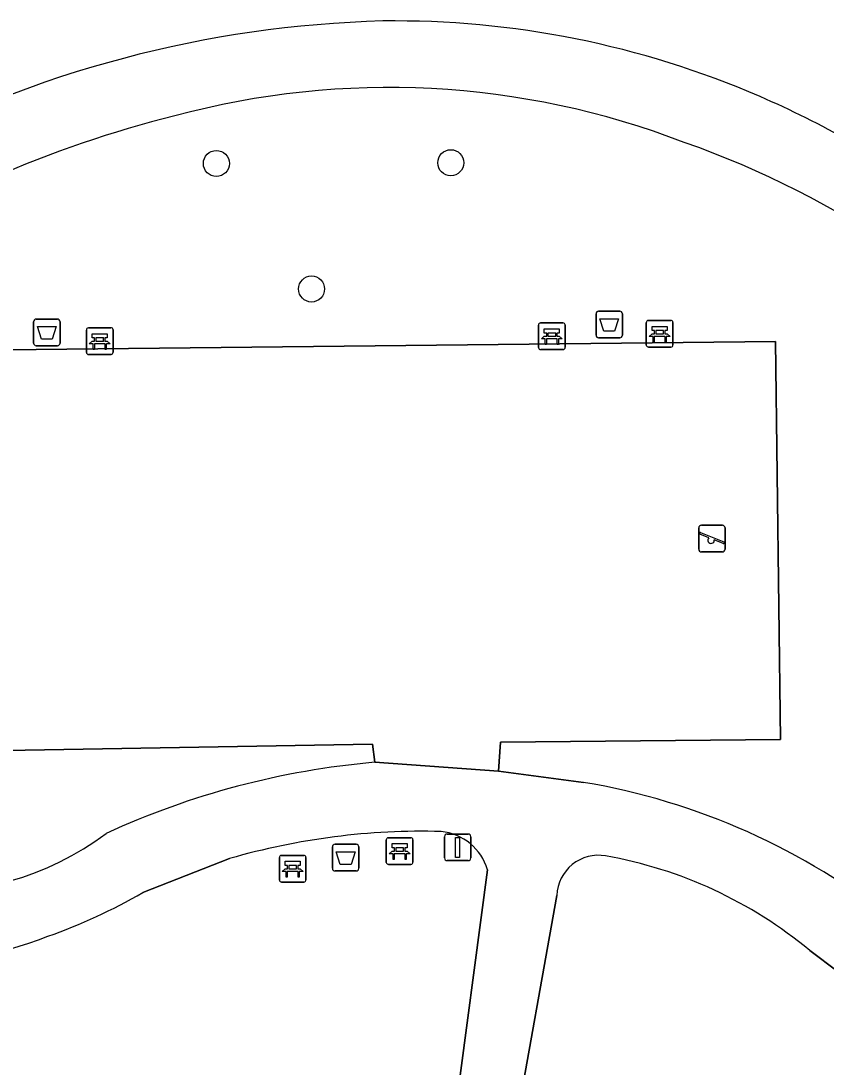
# Model space of a CAD drawing. Extents: x 157793 to 159380, y 380877 to 382313.
# Drawn here: x 159057.32 to 159087.55, y 381634.78 to 381674.05 of the extents above; entities that cross this region are included whole.
import ezdxf

# ---------------------------------------------------------------- set-up
doc = ezdxf.new("R2010")
doc.units = 0
for name, color, linetype in [('IMGEO_Afvalbak', 7, 'Continuous'), ('IMGEO_Bank', 7, 'Continuous'), ('IMGEO_Boom', 7, 'Continuous'), ('IMGEO_Groenvoorziening', 7, 'Continuous'), ('IMGEO_Lichtmast', 7, 'Continuous'), ('IMGEO_Speelvoorziening', 7, 'Continuous'), ('IMGEO_Terreindeel_gesloten', 7, 'Continuous'), ('IMGEO_Voetpad_gesloten', 7, 'Continuous')]:
    doc.layers.add(name, color=color, linetype=linetype)

msp = doc.modelspace()

# ---------------------------------------------------------------- linework, layer by layer
at = {"layer": 'IMGEO_Afvalbak'}
for p, q in [((159078.913, 381662.254), (159078.913, 381663.054)), ((159078.913, 381663.054), (159078.913, 381662.254)), ((159079.013, 381663.154), (159079.803, 381663.154)), ((159079.803, 381663.154), (159079.013, 381663.154)), ((159079.903, 381663.054), (159079.903, 381662.254)), ((159079.903, 381662.254), (159079.903, 381663.054)), ((159057.801, 381661.958), (159057.801, 381662.758)), ((159057.801, 381662.758), (159057.801, 381661.958)), ((159057.901, 381662.858), (159058.691, 381662.858)), ((159058.691, 381662.858), (159057.901, 381662.858)), ((159058.791, 381662.758), (159058.791, 381661.958)), ((159058.791, 381661.958), (159058.791, 381662.758)), ((159079.803, 381662.154), (159079.013, 381662.154)), ((159079.013, 381662.154), (159079.803, 381662.154)), ((159058.691, 381661.858), (159057.901, 381661.858)), ((159057.901, 381661.858), (159058.691, 381661.858)), ((159069.019, 381642.243), (159069.019, 381643.043)), ((159069.019, 381643.043), (159069.019, 381642.243)), ((159069.119, 381643.143), (159069.909, 381643.143)), ((159069.909, 381643.143), (159069.119, 381643.143)), ((159070.009, 381643.043), (159070.009, 381642.243)), ((159070.009, 381642.243), (159070.009, 381643.043)), ((159069.909, 381642.143), (159069.119, 381642.143)), ((159069.119, 381642.143), (159069.909, 381642.143))]:
    msp.add_line(p, q, dxfattribs=at)
for points in [[(159057.944, 381662.572), (159058.648, 381662.572), (159058.499, 381662.102), (159058.093, 381662.102), (159057.944, 381662.572)], [(159079.056, 381662.868), (159079.76, 381662.868), (159079.611, 381662.398), (159079.205, 381662.398), (159079.056, 381662.868)], [(159069.162, 381642.857), (159069.866, 381642.857), (159069.717, 381642.387), (159069.311, 381642.387), (159069.162, 381642.857)]]:
    msp.add_lwpolyline(points, dxfattribs=at)
for centre, start, end in [((159079.013, 381663.054), 90, 180), ((159079.013, 381663.054), 90, 180), ((159079.803, 381663.054), 0, 90), ((159079.803, 381663.054), 360, 90), ((159057.901, 381662.758), 90, 180), ((159057.901, 381662.758), 90, 180), ((159058.691, 381662.758), 0, 90), ((159058.691, 381662.758), 360, 90), ((159079.013, 381662.254), 180, 270), ((159079.013, 381662.254), 180, 270), ((159079.803, 381662.254), 270, 0), ((159079.803, 381662.254), 270, 0), ((159057.901, 381661.958), 180, 270), ((159057.901, 381661.958), 180, 270), ((159058.691, 381661.958), 270, 0), ((159058.691, 381661.958), 270, 0), ((159069.119, 381643.043), 90, 180), ((159069.119, 381643.043), 90, 180), ((159069.909, 381643.043), 0, 90), ((159069.909, 381643.043), 360, 90), ((159069.119, 381642.243), 180, 270), ((159069.119, 381642.243), 180, 270), ((159069.909, 381642.243), 270, 0), ((159069.909, 381642.243), 270, 0)]:
    msp.add_arc(centre, 0.1, start, end, dxfattribs=at)
at = {"layer": 'IMGEO_Bank'}
for p, q in [((159076.756, 381661.788), (159076.756, 381662.629)), ((159076.756, 381662.629), (159076.756, 381661.788)), ((159076.831, 381662.713), (159077.672, 381662.713)), ((159077.672, 381662.713), (159076.831, 381662.713)), ((159077.756, 381662.638), (159077.756, 381661.797)), ((159077.756, 381661.797), (159077.756, 381662.638)), ((159080.802, 381661.88), (159080.802, 381662.721)), ((159080.802, 381662.721), (159080.802, 381661.88)), ((159080.877, 381662.805), (159081.718, 381662.805)), ((159081.718, 381662.805), (159080.877, 381662.805)), ((159081.802, 381662.73), (159081.802, 381661.889)), ((159081.802, 381661.889), (159081.802, 381662.73)), ((159059.783, 381661.604), (159059.783, 381662.445)), ((159059.783, 381662.445), (159059.783, 381661.604)), ((159059.858, 381662.529), (159060.699, 381662.529)), ((159060.699, 381662.529), (159059.858, 381662.529)), ((159060.783, 381662.454), (159060.783, 381661.613)), ((159060.783, 381661.613), (159060.783, 381662.454)), ((159077.065, 381662.219), (159077.065, 381662.325)), ((159077.109, 381662.325), (159077.109, 381662.219)), ((159077.397, 381662.331), (159077.115, 381662.331)), ((159077.115, 381662.213), (159077.397, 381662.213)), ((159077.403, 381662.219), (159077.403, 381662.325)), ((159077.447, 381662.325), (159077.447, 381662.219)), ((159081.499, 381662.203), (159081.106, 381662.203)), ((159081.111, 381662.311), (159081.111, 381662.417)), ((159081.155, 381662.417), (159081.155, 381662.311)), ((159081.443, 381662.423), (159081.161, 381662.423)), ((159081.161, 381662.305), (159081.443, 381662.305)), ((159081.449, 381662.311), (159081.449, 381662.417)), ((159081.493, 381662.417), (159081.493, 381662.311)), ((159060.48, 381661.927), (159060.087, 381661.927)), ((159060.092, 381662.035), (159060.092, 381662.141)), ((159060.136, 381662.141), (159060.136, 381662.035)), ((159060.424, 381662.147), (159060.142, 381662.147)), ((159060.142, 381662.029), (159060.424, 381662.029)), ((159060.43, 381662.035), (159060.43, 381662.141)), ((159060.474, 381662.141), (159060.474, 381662.035)), ((159077.453, 381662.111), (159077.06, 381662.111)), ((159081.727, 381661.805), (159080.886, 381661.805)), ((159080.886, 381661.805), (159081.727, 381661.805)), ((159060.708, 381661.529), (159059.867, 381661.529)), ((159059.867, 381661.529), (159060.708, 381661.529)), ((159077.681, 381661.713), (159076.84, 381661.713)), ((159076.84, 381661.713), (159077.681, 381661.713)), ((159071.041, 381642.467), (159071.041, 381643.308)), ((159071.041, 381643.308), (159071.041, 381642.467)), ((159071.116, 381643.392), (159071.957, 381643.392)), ((159071.957, 381643.392), (159071.116, 381643.392)), ((159072.041, 381643.317), (159072.041, 381642.476)), ((159072.041, 381642.476), (159072.041, 381643.317)), ((159071.35, 381642.898), (159071.35, 381643.004)), ((159071.394, 381643.004), (159071.394, 381642.898)), ((159071.682, 381643.01), (159071.4, 381643.01)), ((159071.688, 381642.898), (159071.688, 381643.004)), ((159071.732, 381643.004), (159071.732, 381642.898)), ((159067.025, 381641.804), (159067.025, 381642.645)), ((159067.025, 381642.645), (159067.025, 381641.804)), ((159067.1, 381642.729), (159067.941, 381642.729)), ((159067.941, 381642.729), (159067.1, 381642.729)), ((159068.025, 381642.654), (159068.025, 381641.813)), ((159068.025, 381641.813), (159068.025, 381642.654)), ((159071.738, 381642.79), (159071.345, 381642.79)), ((159071.4, 381642.892), (159071.682, 381642.892)), ((159067.722, 381642.127), (159067.329, 381642.127)), ((159067.334, 381642.235), (159067.334, 381642.341)), ((159067.378, 381642.341), (159067.378, 381642.235)), ((159067.666, 381642.347), (159067.384, 381642.347)), ((159067.384, 381642.229), (159067.666, 381642.229)), ((159067.672, 381642.235), (159067.672, 381642.341)), ((159067.716, 381642.341), (159067.716, 381642.235)), ((159071.966, 381642.392), (159071.125, 381642.392)), ((159071.125, 381642.392), (159071.966, 381642.392)), ((159067.95, 381641.729), (159067.109, 381641.729)), ((159067.109, 381641.729), (159067.95, 381641.729))]:
    msp.add_line(p, q, dxfattribs=at)
for points in [[(159081.105, 381662.423), (159081.019, 381662.423), (159081.019, 381662.584), (159081.582, 381662.584), (159081.582, 381662.423), (159081.499, 381662.423)], [(159060.086, 381662.147), (159060, 381662.147), (159060, 381662.308), (159060.563, 381662.308), (159060.563, 381662.147), (159060.48, 381662.147)], [(159077.003, 381662.111), (159076.861, 381662.111), (159076.973, 381662.213), (159077.059, 381662.213)], [(159077.059, 381662.331), (159076.973, 381662.331), (159076.973, 381662.492), (159077.536, 381662.492), (159077.536, 381662.331), (159077.453, 381662.331)], [(159077.453, 381662.213), (159077.536, 381662.213), (159077.648, 381662.111), (159077.509, 381662.111)], [(159081.049, 381662.203), (159080.907, 381662.203), (159081.019, 381662.305), (159081.105, 381662.305)], [(159081.099, 381662.196), (159081.099, 381661.989), (159081.056, 381661.989), (159081.056, 381662.196)], [(159081.499, 381662.305), (159081.582, 381662.305), (159081.694, 381662.203), (159081.555, 381662.203)], [(159081.549, 381662.196), (159081.549, 381661.989), (159081.505, 381661.989), (159081.505, 381662.196)], [(159060.03, 381661.927), (159059.888, 381661.927), (159060, 381662.029), (159060.086, 381662.029)], [(159060.08, 381661.92), (159060.08, 381661.713), (159060.037, 381661.713), (159060.037, 381661.92)], [(159060.48, 381662.029), (159060.563, 381662.029), (159060.675, 381661.927), (159060.536, 381661.927)], [(159060.53, 381661.92), (159060.53, 381661.713), (159060.486, 381661.713), (159060.486, 381661.92)], [(159077.053, 381662.104), (159077.053, 381661.897), (159077.01, 381661.897), (159077.01, 381662.104)], [(159077.503, 381662.104), (159077.503, 381661.897), (159077.459, 381661.897), (159077.459, 381662.104)], [(159071.344, 381643.01), (159071.258, 381643.01), (159071.258, 381643.171), (159071.821, 381643.171), (159071.821, 381643.01), (159071.738, 381643.01)], [(159071.288, 381642.79), (159071.146, 381642.79), (159071.258, 381642.892), (159071.344, 381642.892)], [(159071.338, 381642.783), (159071.338, 381642.576), (159071.295, 381642.576), (159071.295, 381642.783)], [(159071.738, 381642.892), (159071.821, 381642.892), (159071.933, 381642.79), (159071.794, 381642.79)], [(159071.788, 381642.783), (159071.788, 381642.576), (159071.744, 381642.576), (159071.744, 381642.783)], [(159067.272, 381642.127), (159067.13, 381642.127), (159067.242, 381642.229), (159067.328, 381642.229)], [(159067.328, 381642.347), (159067.242, 381642.347), (159067.242, 381642.508), (159067.805, 381642.508), (159067.805, 381642.347), (159067.722, 381642.347)], [(159067.722, 381642.229), (159067.805, 381642.229), (159067.917, 381642.127), (159067.778, 381642.127)], [(159067.322, 381642.12), (159067.322, 381641.913), (159067.279, 381641.913), (159067.279, 381642.12)], [(159067.772, 381642.12), (159067.772, 381641.913), (159067.728, 381641.913), (159067.728, 381642.12)]]:
    msp.add_lwpolyline(points, dxfattribs=at)
for centre, radius, start, end in [((159076.834, 381662.635), 0.0779, 92.4484, 184.2845), ((159076.834, 381662.635), 0.0779, 92.4484, 184.2845), ((159077.678, 381662.635), 0.0779, 2.4484, 94.2845), ((159077.678, 381662.635), 0.0779, 2.4484, 94.2845), ((159080.88, 381662.727), 0.0779, 92.4484, 184.2845), ((159080.88, 381662.727), 0.0779, 92.4484, 184.2845), ((159081.724, 381662.727), 0.0779, 2.4484, 94.2845), ((159081.724, 381662.727), 0.0779, 2.4484, 94.2845), ((159059.861, 381662.451), 0.0779, 92.4484, 184.2845), ((159059.861, 381662.451), 0.0779, 92.4484, 184.2845), ((159060.705, 381662.451), 0.0779, 2.4484, 94.2845), ((159060.705, 381662.451), 0.0779, 2.4484, 94.2845), ((159077.058, 381662.324), 0.00671, 2.8957, 87.1043), ((159077.058, 381662.22), 0.00671, 272.8957, 357.1043), ((159077.115, 381662.324), 0.00671, 92.8957, 177.1043), ((159077.115, 381662.22), 0.00671, 182.8957, 267.1043), ((159077.397, 381662.324), 0.00671, 2.8957, 87.1043), ((159077.397, 381662.22), 0.00671, 272.8957, 357.1043), ((159077.454, 381662.324), 0.00671, 92.8957, 177.1043), ((159077.454, 381662.22), 0.00671, 182.8957, 267.1043), ((159081.049, 381662.196), 0.00671, 2.8957, 87.1043), ((159081.106, 381662.196), 0.00671, 92.8957, 177.1043), ((159081.104, 381662.416), 0.00671, 2.8957, 87.1043), ((159081.104, 381662.312), 0.00671, 272.8957, 357.1043), ((159081.161, 381662.416), 0.00671, 92.8957, 177.1043), ((159081.161, 381662.312), 0.00671, 182.8957, 267.1043), ((159081.443, 381662.416), 0.00671, 2.8957, 87.1043), ((159081.443, 381662.312), 0.00671, 272.8957, 357.1043), ((159081.5, 381662.416), 0.00671, 92.8957, 177.1043), ((159081.5, 381662.312), 0.00671, 182.8957, 267.1043), ((159081.498, 381662.196), 0.00671, 2.8957, 87.1043), ((159081.555, 381662.196), 0.00671, 92.8957, 177.1043), ((159060.03, 381661.92), 0.00671, 2.8957, 87.1043), ((159060.087, 381661.92), 0.00671, 92.8957, 177.1043), ((159060.085, 381662.14), 0.00671, 2.8957, 87.1043), ((159060.085, 381662.036), 0.00671, 272.8957, 357.1043), ((159060.142, 381662.14), 0.00671, 92.8957, 177.1043), ((159060.142, 381662.036), 0.00671, 182.8957, 267.1043), ((159060.424, 381662.14), 0.00671, 2.8957, 87.1043), ((159060.424, 381662.036), 0.00671, 272.8957, 357.1043), ((159060.481, 381662.14), 0.00671, 92.8957, 177.1043), ((159060.481, 381662.036), 0.00671, 182.8957, 267.1043), ((159060.479, 381661.92), 0.00671, 2.8957, 87.1043), ((159060.536, 381661.92), 0.00671, 92.8957, 177.1043), ((159076.834, 381661.791), 0.0779, 182.4484, 274.2845), ((159076.834, 381661.791), 0.0779, 182.4484, 274.2845), ((159077.003, 381662.104), 0.00671, 2.8957, 87.1043), ((159077.06, 381662.104), 0.00671, 92.8957, 177.1043), ((159077.452, 381662.104), 0.00671, 2.8957, 87.1043), ((159077.509, 381662.104), 0.00671, 92.8957, 177.1043), ((159077.678, 381661.791), 0.0779, 272.4484, 4.2845), ((159077.678, 381661.791), 0.0779, 272.4484, 4.2845), ((159080.88, 381661.883), 0.0779, 182.4484, 274.2845), ((159080.88, 381661.883), 0.0779, 182.4484, 274.2845), ((159081.724, 381661.883), 0.0779, 272.4484, 4.2845), ((159081.724, 381661.883), 0.0779, 272.4484, 4.2845), ((159059.861, 381661.607), 0.0779, 182.4484, 274.2845), ((159059.861, 381661.607), 0.0779, 182.4484, 274.2845), ((159060.705, 381661.607), 0.0779, 272.4484, 4.2845), ((159060.705, 381661.607), 0.0779, 272.4484, 4.2845), ((159071.119, 381643.314), 0.0779, 92.4484, 184.2845), ((159071.119, 381643.314), 0.0779, 92.4484, 184.2845), ((159071.963, 381643.314), 0.0779, 2.4484, 94.2845), ((159071.963, 381643.314), 0.0779, 2.4484, 94.2845), ((159071.343, 381643.003), 0.00671, 2.8957, 87.1043), ((159071.4, 381643.003), 0.00671, 92.8957, 177.1043), ((159071.682, 381643.003), 0.00671, 2.8957, 87.1043), ((159071.739, 381643.003), 0.00671, 92.8957, 177.1043), ((159067.103, 381642.651), 0.0779, 92.4484, 184.2845), ((159067.103, 381642.651), 0.0779, 92.4484, 184.2845), ((159067.947, 381642.651), 0.0779, 2.4484, 94.2845), ((159067.947, 381642.651), 0.0779, 2.4484, 94.2845), ((159071.288, 381642.783), 0.00671, 2.8957, 87.1043), ((159071.345, 381642.783), 0.00671, 92.8957, 177.1043), ((159071.343, 381642.899), 0.00671, 272.8957, 357.1043), ((159071.4, 381642.899), 0.00671, 182.8957, 267.1043), ((159071.682, 381642.899), 0.00671, 272.8957, 357.1043), ((159071.739, 381642.899), 0.00671, 182.8957, 267.1043), ((159071.737, 381642.783), 0.00671, 2.8957, 87.1043), ((159071.794, 381642.783), 0.00671, 92.8957, 177.1043), ((159067.272, 381642.12), 0.00671, 2.8957, 87.1043), ((159067.329, 381642.12), 0.00671, 92.8957, 177.1043), ((159067.327, 381642.34), 0.00671, 2.8957, 87.1043), ((159067.327, 381642.236), 0.00671, 272.8957, 357.1043), ((159067.384, 381642.34), 0.00671, 92.8957, 177.1043), ((159067.384, 381642.236), 0.00671, 182.8957, 267.1043), ((159067.666, 381642.34), 0.00671, 2.8957, 87.1043), ((159067.666, 381642.236), 0.00671, 272.8957, 357.1043), ((159067.723, 381642.34), 0.00671, 92.8957, 177.1043), ((159067.723, 381642.236), 0.00671, 182.8957, 267.1043), ((159067.721, 381642.12), 0.00671, 2.8957, 87.1043), ((159067.778, 381642.12), 0.00671, 92.8957, 177.1043), ((159071.119, 381642.47), 0.0779, 182.4484, 274.2845), ((159071.119, 381642.47), 0.0779, 182.4484, 274.2845), ((159071.963, 381642.47), 0.0779, 272.4484, 4.2845), ((159071.963, 381642.47), 0.0779, 272.4484, 4.2845), ((159067.103, 381641.807), 0.0779, 182.4484, 274.2845), ((159067.103, 381641.807), 0.0779, 182.4484, 274.2845), ((159067.947, 381641.807), 0.0779, 272.4484, 4.2845), ((159067.947, 381641.807), 0.0779, 272.4484, 4.2845)]:
    msp.add_arc(centre, radius, start, end, dxfattribs=at)
at = {"layer": 'IMGEO_Boom'}
for centre in [(159064.661, 381668.697), (159073.461, 381668.724), (159068.235, 381663.986)]:
    msp.add_circle(centre, 0.489, dxfattribs=at)
at = {"layer": 'IMGEO_Groenvoorziening'}
for points in [[(159070.604, 381646.223), (159070.522, 381646.903), (159052.404, 381646.587), (159052.107, 381661.651), (159085.65, 381662.016), (159085.845, 381647.076), (159075.331, 381646.98), (159075.258, 381645.885), (159078.444, 381645.466)], [(159065.157, 381642.611), (159061.899, 381641.337)], [(159058.77, 381630.618), (159059.207, 381630.7), (159059.067, 381631.77), (159066.016, 381632.958), (159066.173, 381631.9), (159071.902, 381632.872), (159073.572, 381632.676), (159074.84, 381642.19)], [(159077.44, 381641.228), (159075.856, 381632.344), (159077.631, 381632.152), (159080.811, 381633.241), (159081.616, 381630.953), (159078.432, 381629.863), (159079.967, 381625.738)], [(159091.198, 381635.952), (159086.939, 381639.158)]]:
    msp.add_lwpolyline(points, dxfattribs=at)
for centre, radius, start, end in [((159072.045, 381631.614), 42.445, 91.5239, 118.1684), ((159071.355, 381639.502), 34.545, 66.6015, 90.7289), ((159071.136, 381640.682), 30.865, 68.9447, 105.0933), ((159071.27, 381639.317), 34.748, 60.3443, 66.5932), ((159073.237, 381629.655), 42.067, 103.9457, 123.6848), ((159070.884, 381637.03), 34.381, 40.1325, 70.7395), ((159073.288, 381615.713), 30.627, 95.0267, 114.6266), ((159074.282, 381620.495), 25.316, 51.2856, 80.5364), ((159053.871, 381652.449), 11.108, 224.6475, 306.8037), ((159072.413, 381617.395), 26.239, 88.4922, 106.0523), ((159072.897, 381641.607), 2.028, 16.6945, 84.1828), ((159079.011, 381641.16), 1.572, 80.3724, 177.5089), ((159076.387, 381626.433), 16.531, 50.3326, 79.9409), ((159051.476, 381659.259), 20.733, 289.3188, 300.1805), ((159053.287, 381652.345), 13.621, 266.3225, 291.7539)]:
    msp.add_arc(centre, radius, start, end, dxfattribs=at)
at = {"layer": 'IMGEO_Lichtmast'}
for p, q in [((159073.224, 381642.63), (159073.224, 381643.43)), ((159073.224, 381643.43), (159073.224, 381642.63)), ((159073.324, 381643.53), (159074.114, 381643.53)), ((159074.114, 381643.53), (159073.324, 381643.53)), ((159074.214, 381643.43), (159074.214, 381642.63)), ((159074.214, 381642.63), (159074.214, 381643.43)), ((159074.114, 381642.53), (159073.324, 381642.53)), ((159073.324, 381642.53), (159074.114, 381642.53))]:
    msp.add_line(p, q, dxfattribs=at)
msp.add_lwpolyline([(159073.644, 381643.405), (159073.794, 381643.405), (159073.794, 381642.655), (159073.644, 381642.655), (159073.644, 381643.405)], dxfattribs=at)
for centre, start, end in [((159073.324, 381643.43), 90, 180), ((159073.324, 381643.43), 90, 180), ((159074.114, 381643.43), 0, 90), ((159074.114, 381643.43), 360, 90), ((159073.324, 381642.63), 180, 270), ((159073.324, 381642.63), 180, 270), ((159074.114, 381642.63), 270, 0), ((159074.114, 381642.63), 270, 0)]:
    msp.add_arc(centre, 0.1, start, end, dxfattribs=at)
at = {"layer": 'IMGEO_Speelvoorziening'}
for p, q in [((159082.869, 381655.118), (159083.659, 381655.118)), ((159083.659, 381655.118), (159082.869, 381655.118)), ((159082.769, 381654.218), (159082.769, 381655.018)), ((159082.769, 381655.018), (159082.769, 381654.218)), ((159083.152, 381654.646), (159082.813, 381654.783)), ((159082.838, 381654.843), (159083.714, 381654.49)), ((159083.759, 381655.018), (159083.759, 381654.218)), ((159083.759, 381654.218), (159083.759, 381655.018)), ((159083.69, 381654.43), (159083.35, 381654.567)), ((159083.659, 381654.118), (159082.869, 381654.118)), ((159082.869, 381654.118), (159083.659, 381654.118))]:
    msp.add_line(p, q, dxfattribs=at)
for centre, radius, start, end in [((159082.869, 381655.018), 0.1, 90, 180), ((159082.869, 381655.018), 0.1, 90, 180), ((159083.659, 381655.018), 0.1, 0, 90), ((159083.659, 381655.018), 0.1, 360, 90), ((159082.826, 381654.813), 0.0327, 68.078, 248.078), ((159083.231, 381654.556), 0.12, 130.9928, 5.1632), ((159083.702, 381654.46), 0.0327, 248.078, 68.078), ((159082.869, 381654.218), 0.1, 180, 270), ((159082.869, 381654.218), 0.1, 180, 270), ((159083.659, 381654.218), 0.1, 270, 0), ((159083.659, 381654.218), 0.1, 270, 0)]:
    msp.add_arc(centre, radius, start, end, dxfattribs=at)
at = {"layer": 'IMGEO_Terreindeel_gesloten'}
msp.add_lwpolyline([(159075.258, 381645.885), (159075.331, 381646.98), (159085.845, 381647.076), (159085.65, 381662.016), (159052.107, 381661.651), (159052.404, 381646.587), (159070.522, 381646.903), (159070.604, 381646.223)], close=True, dxfattribs=at)
at = {"layer": 'IMGEO_Voetpad_gesloten'}
for points in [[(159078.444, 381645.466), (159075.258, 381645.885), (159070.604, 381646.223)], [(159061.899, 381641.337), (159065.157, 381642.611)], [(159074.84, 381642.19), (159073.572, 381632.676), (159075.856, 381632.344), (159077.44, 381641.228)], [(159086.939, 381639.158), (159091.198, 381635.952)]]:
    msp.add_lwpolyline(points, dxfattribs=at)
for centre, radius, start, end in [((159072.045, 381631.614), 42.445, 91.5239, 118.1684), ((159071.355, 381639.502), 34.545, 66.6015, 90.7289), ((159071.136, 381640.682), 30.865, 68.9447, 105.0933), ((159071.27, 381639.317), 34.748, 60.3443, 66.5932), ((159073.237, 381629.655), 42.067, 103.9457, 123.6848), ((159070.884, 381637.03), 34.381, 40.1325, 70.7395), ((159073.288, 381615.713), 30.627, 95.0267, 114.6266), ((159074.282, 381620.495), 25.316, 51.2856, 80.5364), ((159053.871, 381652.449), 11.108, 224.6475, 306.8037), ((159072.413, 381617.395), 26.239, 88.4922, 106.0523), ((159072.897, 381641.607), 2.028, 16.6945, 84.1828), ((159079.011, 381641.16), 1.572, 80.3724, 177.5089), ((159076.387, 381626.433), 16.531, 50.3326, 79.9409), ((159051.476, 381659.259), 20.733, 289.3188, 300.1805), ((159053.287, 381652.345), 13.621, 266.3225, 291.7539)]:
    msp.add_arc(centre, radius, start, end, dxfattribs=at)

doc.saveas('drawing.dxf')
